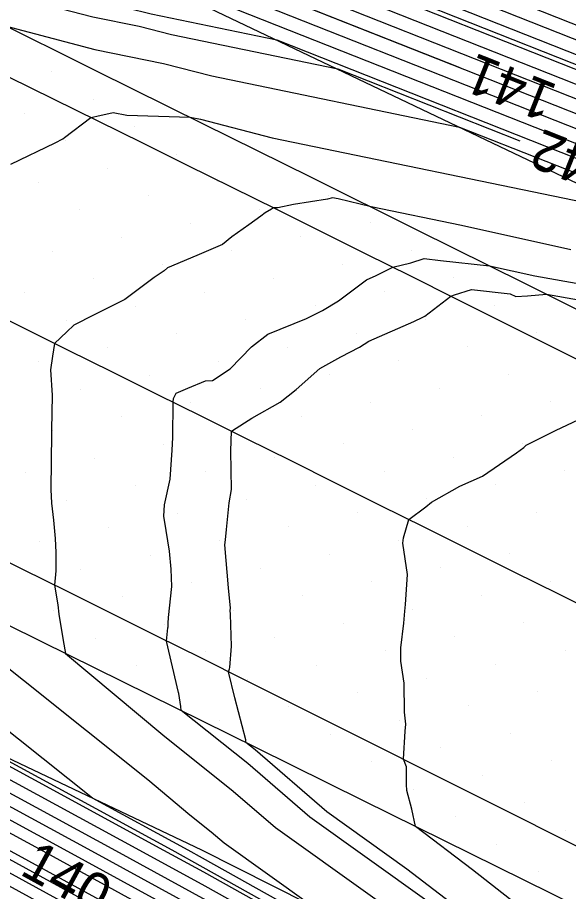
# Model space of a CAD drawing. Extents: x 2354170 to 2357230, y 866100 to 868290.
# Drawn here: x 2355078.86 to 2355106.5, y 867488.33 to 867532.18 of the extents above; entities that cross this region are included whole.
import ezdxf

# ---------------------------------------------------------------- set-up
doc = ezdxf.new("R2010")
doc.units = 0
for name, color, linetype in [('Default', 7, 'Continuous'), ('DTM Contours Major', 7, 'Continuous'), ('DTM Contours Minor', 7, 'Continuous'), ('DTM Contours Minor Text', 7, 'Continuous'), ('Exist DTM Breakline', 7, 'Continuous'), ('Exist DTM Scan Elevation Point', 7, 'Continuous'), ('Exist Roads EOP', 7, 'Continuous'), ('PH Exist DTM Breakline', 7, 'Continuous')]:
    doc.layers.add(name, color=color, linetype=linetype)

msp = doc.modelspace()

# ---------------------------------------------------------------- linework, layer by layer
at = {"layer": 'Default'}
for points in [[(2355002.655, 867575.912), (2355019.366, 867569.527), (2355021.702, 867568.511), (2355022.012, 867568.39), (2355043.608, 867557.866), (2355048.087, 867555.5), (2355050.212, 867554.707), (2355072.431, 867546.066), (2355077.59, 867543.784), (2355083.997, 867541.258), (2355092.402, 867537.54), (2355111.563, 867529.958), (2355115.038, 867528.583), (2355124.276, 867524.711), (2355139.955, 867520.242), (2355140.213, 867520.131), (2355158.96, 867512.383), (2355162.989, 867510.647), (2355180.102, 867503.082), (2355182.598, 867501.938), (2355197.577, 867495.662)], [(2354998.866, 867573.748), (2355010.208, 867572.11), (2355019.866, 867568.42), (2355021.216, 867567.833), (2355021.55, 867567.703), (2355044.76, 867556.392), (2355047.762, 867554.806), (2355049.186, 867554.275), (2355072.643, 867545.153), (2355077.039, 867543.207), (2355083.803, 867540.541), (2355091.153, 867537.289), (2355111.376, 867529.288), (2355115.043, 867527.837), (2355123.48, 867524.301), (2355138.516, 867520.014), (2355140.061, 867519.404), (2355144.636, 867517.685), (2355159.281, 867511.633), (2355162.033, 867510.447), (2355180.076, 867502.471), (2355182.075, 867501.555), (2355197.888, 867494.929)], [(2355001.207, 867570.699), (2355017.762, 867568.308), (2355020.366, 867567.313), (2355020.73, 867567.155), (2355021.087, 867567.016), (2355045.912, 867554.918), (2355047.437, 867554.112), (2355048.16, 867553.843), (2355072.854, 867544.239), (2355076.489, 867542.631), (2355083.608, 867539.825), (2355089.904, 867537.039), (2355111.188, 867528.618), (2355115.048, 867527.091), (2355122.684, 867523.89), (2355136.293, 867520.011), (2355140.195, 867518.469), (2355151.754, 867514.126), (2355159.602, 867510.883), (2355161.077, 867510.247), (2355180.05, 867501.86), (2355181.552, 867501.172), (2355198.199, 867494.196)], [(2355075.387, 867541.479), (2355083.219, 867538.391), (2355087.406, 867536.539), (2355110.812, 867527.278), (2355115.057, 867525.598), (2355121.092, 867523.069), (2355131.846, 867520.003), (2355140.464, 867516.599), (2355158.655, 867509.764), (2355159.218, 867509.544), (2355160.871, 867508.852), (2355169.056, 867505.475), (2355179.999, 867500.637), (2355180.505, 867500.406), (2355198.821, 867492.731)], [(2355199.132, 867491.999), (2355179.982, 867500.023), (2355179.974, 867500.026), (2355179.803, 867500.102), (2355161.933, 867507.475), (2355158.324, 867508.984), (2355157.096, 867509.466), (2355140.598, 867515.664), (2355129.622, 867520), (2355120.295, 867522.659), (2355115.062, 867524.852), (2355110.625, 867526.608), (2355086.157, 867536.289), (2355083.024, 867537.675), (2355074.837, 867540.902)], [(2355101.059, 867529.648), (2355084.909, 867536.039), (2355082.829, 867536.958), (2355074.286, 867540.326)], [(2355075.489, 867539.058), (2355082.635, 867536.242), (2355083.66, 867535.788), (2355110.249, 867525.268), (2355115.071, 867523.36), (2355118.703, 867521.838), (2355125.176, 867519.992), (2355140.867, 867513.794), (2355153.977, 867508.868), (2355156.537, 867507.865), (2355164.057, 867504.72), (2355179.317, 867498.424), (2355181.309, 867497.592), (2355194.726, 867492.64)], [(2355085.248, 867538.296), (2355088.655, 867536.789), (2355111, 867527.948), (2355115.053, 867526.344), (2355121.888, 867523.48), (2355134.069, 867520.007), (2355140.33, 867517.534), (2355158.871, 867510.568), (2355159.923, 867510.133), (2355160.121, 867510.047), (2355178.336, 867501.995)], [(2355075.248, 867536.875), (2355082.374, 867535.497), (2355082.449, 867535.477), (2355082.497, 867535.467), (2355082.53, 867535.459), (2355082.7, 867535.424), (2355110.061, 867524.598), (2355115.076, 867522.614), (2355117.907, 867521.427), (2355122.952, 867519.989), (2355141.002, 867512.859), (2355152.417, 867508.57), (2355155.644, 867507.306), (2355165.119, 867503.342), (2355178.986, 867497.621), (2355181.982, 867496.37), (2355199.705, 867489.829)], [(2355152.49, 867449.764), (2355149.162, 867451.689), (2355139.515, 867457.648), (2355129.507, 867463.442), (2355112.774, 867472.437), (2355112.56, 867472.554), (2355103.265, 867477.646), (2355097.879, 867480.538), (2355088.526, 867485.764), (2355080.146, 867490.353), (2355061.522, 867500.481), (2355060.429, 867501.079), (2355056.695, 867503.109), (2355051.882, 867505.741), (2355040.285, 867511.911), (2355026.253, 867519.323), (2355025.557, 867520.149), (2355025.259, 867520.405), (2355024.823, 867520.774), (2355024.122, 867521.388), (2355022.753, 867522.587), (2355012.766, 867531.975), (2355009.539, 867534.688)], [(2355076.377, 867534.425), (2355079.795, 867533.765), (2355082.592, 867533.025), (2355084.34, 867532.668), (2355085.565, 867532.353), (2355091.864, 867531.054), (2355109.874, 867523.928), (2355115.081, 867521.867), (2355117.111, 867521.017), (2355120.729, 867519.985), (2355141.136, 867511.924), (2355142.536, 867511.398)], [(2355078.244, 867531.76), (2355082.735, 867530.572), (2355086.184, 867529.868), (2355088.6, 867529.248), (2355101.028, 867526.683), (2355109.686, 867523.258), (2355115.086, 867521.121), (2355116.315, 867520.606), (2355118.505, 867519.982), (2355141.27, 867510.989), (2355149.298, 867507.972), (2355153.857, 867506.187), (2355167.243, 867500.587), (2355178.323, 867496.015), (2355183.329, 867493.925), (2355197.882, 867488.554)], [(2355147.783, 867450.44), (2355140.068, 867455.205), (2355126.908, 867462.824), (2355113.442, 867470.063), (2355113.148, 867470.224), (2355100.43, 867477.191), (2355096.152, 867479.488), (2355088.722, 867483.639), (2355076.511, 867490.327), (2355061.926, 867498.259), (2355059.966, 867499.331), (2355057.031, 867500.926), (2355047.845, 867505.95), (2355038.564, 867510.887), (2355025.962, 867517.544), (2355024.829, 867518.124), (2355019.685, 867520.754), (2355004.941, 867530.263)], [(2355147.323, 867450.023), (2355140.252, 867454.391), (2355126.042, 867462.618), (2355113.665, 867469.271), (2355113.345, 867469.447), (2355099.485, 867477.039), (2355095.576, 867479.138), (2355088.787, 867482.931), (2355075.3, 867490.318), (2355062.061, 867497.518), (2355059.812, 867498.748), (2355057.143, 867500.199), (2355046.499, 867506.019), (2355037.991, 867510.546), (2355026.437, 867516.649), (2355024.891, 867517.44), (2355017.874, 867521.028), (2355004.42, 867529.705)], [(2355078.525, 867524.816), (2355080.751, 867525.891), (2355081.125, 867526.093), (2355081.222, 867526.162), (2355082.532, 867527.165), (2355082.836, 867527.223), (2355083.654, 867527.418), (2355084.337, 867527.28), (2355087.516, 867527.173), (2355088.028, 867527.069), (2355091.635, 867526.143), (2355107.832, 867522.8), (2355108.933, 867522.576), (2355109.311, 867522.491), (2355109.516, 867522.455), (2355110.192, 867522.313), (2355115.09, 867520.375), (2355115.519, 867520.196), (2355116.282, 867519.978), (2355141.405, 867510.054), (2355147.739, 867507.674), (2355152.963, 867505.627), (2355168.305, 867499.21)], [(2355148.243, 867450.856), (2355139.884, 867456.019), (2355127.774, 867463.03), (2355113.22, 867470.854), (2355112.952, 867471.001), (2355101.375, 867477.343), (2355096.728, 867479.838), (2355088.656, 867484.347), (2355077.723, 867490.336), (2355061.791, 867499), (2355060.121, 867499.913), (2355056.919, 867501.654), (2355049.191, 867505.88), (2355039.138, 867511.228), (2355025.488, 867518.439), (2355024.767, 867518.808), (2355021.497, 867520.48), (2355011.48, 867526.94)], [(2355030.524, 867523.106), (2355032.625, 867521.309), (2355038.795, 867513.986), (2355041.432, 867512.593), (2355054.573, 867505.602), (2355056.472, 867504.564), (2355060.738, 867502.245), (2355061.253, 867501.963), (2355082.569, 867490.371), (2355088.396, 867487.18), (2355099.031, 867481.238), (2355105.155, 867477.95), (2355112.167, 867474.108), (2355112.329, 867474.019), (2355115.821, 867472.142)], [(2355106.607, 867520.524), (2355101.129, 867521.749), (2355096.593, 867522.672), (2355094.938, 867523.08), (2355094.663, 867523.132), (2355094.414, 867523.07), (2355092.707, 867522.791), (2355091.923, 867522.627), (2355091.696, 867522.632), (2355091.589, 867522.558), (2355091.284, 867522.37), (2355091.061, 867522.216), (2355090.465, 867521.771), (2355089.611, 867521.169), (2355089.133, 867520.796), (2355087.857, 867520.233), (2355086.387, 867519.614), (2355086.208, 867519.472), (2355085.72, 867519.129), (2355084.239, 867518.038), (2355082.694, 867517.267), (2355081.675, 867516.736), (2355081.327, 867516.41), (2355080.72, 867515.829), (2355080.605, 867515.187), (2355080.514, 867514.507), (2355080.601, 867513.232), (2355080.562, 867511.478), (2355080.559, 867511.329), (2355080.533, 867508.499), (2355080.564, 867507.813), (2355080.663, 867506.955), (2355080.753, 867506.047), (2355080.784, 867505.336), (2355080.78, 867504.418), (2355080.708, 867503.706), (2355080.874, 867502.709), (2355080.928, 867502.243), (2355081.147, 867500.93), (2355081.256, 867500.275), (2355086.141, 867496.188), (2355089.679, 867493.373), (2355091.798, 867491.54), (2355101.404, 867484.672)], [(2355133.326, 867464.748), (2355111.661, 867476.393), (2355111.579, 867476.439), (2355107.99, 867478.405), (2355100.758, 867482.288), (2355088.2, 867489.304), (2355086.204, 867490.397), (2355072.868, 867497.65), (2355066.703, 867502.56), (2355065.749, 867503.362), (2355064.445, 867504.473), (2355062.504, 867506.108), (2355060.837, 867507.469), (2355057.956, 867509.877), (2355053.375, 867514.001), (2355053.37, 867514.197), (2355053.354, 867514.482), (2355053.326, 867515.334), (2355053.121, 867517.443), (2355053.159, 867518.156), (2355053.261, 867518.489), (2355053.405, 867519.684)], [(2355101.955, 867486.732), (2355098.384, 867489.457), (2355094.372, 867492.325), (2355090.78, 867495.435), (2355090.315, 867495.804), (2355090.305, 867495.94), (2355089.752, 867498.053), (2355089.44, 867499.35), (2355089.487, 867499.509), (2355089.51, 867499.563), (2355089.596, 867500.632), (2355089.539, 867502.247), (2355089.53, 867502.422), (2355089.538, 867502.542), (2355089.446, 867503.573), (2355089.256, 867505.726), (2355089.284, 867505.98), (2355089.348, 867506.49), (2355089.476, 867507.824), (2355089.594, 867508.5), (2355089.562, 867510.439), (2355089.595, 867511.42), (2355089.644, 867511.464), (2355090.609, 867512.082), (2355092.035, 867512.88), (2355092.833, 867513.513), (2355094.025, 867514.561), (2355095.075, 867515.146), (2355096.009, 867515.639), (2355096.481, 867515.934), (2355098.743, 867516.927), (2355099.19, 867517.139), (2355099.281, 867517.186), (2355100.595, 867518.199), (2355100.785, 867518.271), (2355101.622, 867518.528), (2355103.566, 867518.312), (2355103.852, 867518.187), (2355104.445, 867518.21), (2355105.396, 867518.294), (2355109.632, 867517.546)], [(2355105.633, 867486.322), (2355101.68, 867489.423), (2355098.828, 867491.599), (2355098.629, 867492.469), (2355098.394, 867493.394), (2355098.374, 867493.698), (2355098.362, 867494.581), (2355098.217, 867494.964), (2355098.297, 867496.368), (2355098.328, 867496.726), (2355098.27, 867497.321), (2355098.257, 867498.787), (2355098.085, 867499.885), (2355098.09, 867500.557), (2355098.231, 867501.793), (2355098.285, 867502.401), (2355098.322, 867502.725), (2355098.419, 867504.233), (2355098.186, 867505.813), (2355098.218, 867506.067), (2355098.494, 867506.993), (2355099.338, 867507.637), (2355099.627, 867507.857), (2355101.038, 867508.661), (2355102.177, 867509.168), (2355103.883, 867510.336), (2355104.251, 867510.602), (2355104.367, 867510.717), (2355105.876, 867511.479), (2355106.974, 867511.989)], [(2355153.083, 867451.468), (2355150.542, 867452.938), (2355138.963, 867460.09), (2355132.106, 867464.06), (2355112.107, 867474.811), (2355111.971, 867474.885), (2355106.1, 867478.101), (2355099.607, 867481.588), (2355088.33, 867487.888), (2355083.781, 867490.38), (2355061.119, 867502.704)], [(2355160.049, 867448.938), (2355153.28, 867452.036), (2355151.002, 867453.355), (2355138.778, 867460.905), (2355132.972, 867464.266), (2355111.884, 867475.602), (2355111.775, 867475.662), (2355107.045, 867478.253), (2355100.182, 867481.938), (2355088.265, 867488.596), (2355084.993, 867490.388), (2355063.123, 867502.281)], [(2355161.161, 867449.746), (2355153.675, 867453.172), (2355151.921, 867454.187), (2355138.41, 867462.533), (2355134.705, 867464.678), (2355111.439, 867477.185), (2355111.382, 867477.216), (2355108.934, 867478.557), (2355101.334, 867482.638), (2355088.135, 867490.012), (2355087.416, 867490.406), (2355082.612, 867493.018), (2355071.38, 867501.964)], [(2355161.717, 867450.15), (2355153.873, 867453.741), (2355152.381, 867454.604), (2355138.226, 867463.347), (2355135.571, 867464.884), (2355111.216, 867477.976), (2355111.186, 867477.993), (2355109.879, 867478.709), (2355101.91, 867482.987), (2355093.566, 867487.649), (2355089.223, 867490.754), (2355088.579, 867491.312), (2355087.503, 867492.168), (2355085.395, 867493.932), (2355076.057, 867501.368)], [(2355061.388, 867501.222), (2355081.358, 867490.362), (2355088.461, 867486.472), (2355098.455, 867480.888), (2355104.21, 867477.798), (2355112.364, 867473.331), (2355112.552, 867473.228), (2355130.373, 867463.648), (2355139.331, 867458.462), (2355149.622, 867452.105), (2355152.688, 867450.332)]]:
    msp.add_lwpolyline(points, dxfattribs=at)
at = {"layer": 'DTM Contours Major'}
for points in [[(2355063.712, 867547.241), (2355072.994, 867543.631), (2355076.122, 867542.247), (2355083.478, 867539.347), (2355089.071, 867536.872), (2355111.063, 867528.171), (2355115.051, 867526.593), (2355122.153, 867523.616), (2355134.81, 867520.008), (2355140.285, 867517.846), (2355156.499, 867511.754), (2355157.043, 867511.529)], [(2355092.651, 867482.563), (2355088.613, 867484.819), (2355078.531, 867490.342), (2355061.702, 867499.493), (2355060.223, 867500.302), (2355056.845, 867502.139), (2355050.088, 867505.834), (2355039.52, 867511.456), (2355025.171, 867519.036), (2355024.726, 867519.264), (2355022.704, 867520.298), (2355016.513, 867524.29), (2355009.148, 867531.213), (2355007.428, 867532.66), (2355006.796, 867533.148)]]:
    msp.add_lwpolyline(points, dxfattribs=at)
at = {"layer": 'DTM Contours Minor'}
for points in [[(2355117.774, 867522.971), (2355115.067, 867524.106), (2355110.437, 867525.938), (2355084.909, 867536.039), (2355082.829, 867536.958), (2355074.286, 867540.326)], [(2355076.754, 867533.609), (2355078.935, 867533.188), (2355082.64, 867532.207), (2355084.955, 867531.735), (2355086.576, 867531.318), (2355094.919, 867529.597), (2355104.046, 867525.985)], [(2355099.391, 867487.862), (2355093.514, 867492.063), (2355090.413, 867494.748), (2355087.072, 867497.406), (2355087.055, 867497.616), (2355086.943, 867498.263), (2355086.932, 867498.308), (2355086.337, 867500.899), (2355086.405, 867501.567), (2355086.415, 867501.61), (2355086.407, 867501.786), (2355086.426, 867502.072), (2355086.593, 867503.628), (2355086.565, 867504.509), (2355086.475, 867505.408), (2355086.318, 867506.441), (2355086.199, 867507.156), (2355086.231, 867507.727), (2355086.506, 867509.023), (2355086.618, 867510.468), (2355086.646, 867511.107), (2355086.671, 867512.874), (2355086.688, 867513.068), (2355086.821, 867513.332), (2355087.407, 867513.581), (2355088.29, 867513.952), (2355088.64, 867513.972), (2355089.519, 867514.545), (2355090.594, 867515.652), (2355091.406, 867516.294), (2355093.355, 867517.077), (2355094.152, 867517.475), (2355094.96, 867517.961), (2355096.36, 867519.012), (2355096.854, 867519.236), (2355097.676, 867519.656), (2355098.594, 867519.866), (2355099.259, 867520.091), (2355100.071, 867519.984), (2355102.528, 867519.722), (2355104.805, 867519.213), (2355109.613, 867518.365)], [(2355061.253, 867501.963), (2355082.569, 867490.371), (2355088.396, 867487.18), (2355094.749, 867483.63)], [(2355160.79, 867449.477), (2355153.544, 867452.794), (2355151.615, 867453.91), (2355138.533, 867461.99), (2355134.127, 867464.541), (2355111.587, 867476.657), (2355111.513, 867476.698), (2355108.305, 867478.456), (2355100.95, 867482.404), (2355088.178, 867489.54), (2355086.608, 867490.4), (2355076.116, 867496.106)]]:
    msp.add_lwpolyline(points, dxfattribs=at)
at = {"layer": 'Exist DTM Breakline'}
for points in [[(2355078.401, 867529.201), (2355080.644, 867528.097), (2355082.886, 867526.99), (2355085.127, 867525.883), (2355087.369, 867524.776), (2355089.61, 867523.669), (2355091.849, 867522.556), (2355094.087, 867521.442), (2355096.325, 867520.328), (2355098.564, 867519.215), (2355100.8, 867518.097), (2355103.036, 867516.979), (2355105.272, 867515.861), (2355107.508, 867514.742)], [(2355076.887, 867517.731), (2355079.127, 867516.62), (2355081.366, 867515.508), (2355083.605, 867514.397), (2355085.844, 867513.284), (2355088.083, 867512.172), (2355090.322, 867511.059), (2355092.56, 867509.946), (2355094.799, 867508.832), (2355097.037, 867507.719), (2355099.275, 867506.605), (2355101.513, 867505.49), (2355103.751, 867504.376), (2355105.988, 867503.261), (2355108.226, 867502.146)], [(2355112.662, 867487.708), (2355110.429, 867488.833), (2355108.197, 867489.957), (2355105.963, 867491.08), (2355103.729, 867492.202), (2355101.494, 867493.323), (2355099.259, 867494.443), (2355097.023, 867495.561), (2355094.787, 867496.68), (2355092.551, 867497.797), (2355090.314, 867498.914), (2355088.078, 867500.031), (2355085.841, 867501.147), (2355083.603, 867502.262), (2355081.366, 867503.378), (2355079.129, 867504.493), (2355076.891, 867505.608)]]:
    msp.add_lwpolyline(points, dxfattribs=at)
at = {"layer": 'Exist DTM Scan Elevation Point'}
for p, q in [((2355080.565, 867529.461), (2355080.565, 867529.461)), ((2355082.65, 867528.082), (2355082.65, 867528.082)), ((2355079.186, 867527.376), (2355079.186, 867527.376)), ((2355084.735, 867526.703), (2355084.735, 867526.703)), ((2355081.271, 867525.997), (2355081.271, 867525.997)), ((2355086.82, 867525.323), (2355086.82, 867525.323)), ((2355083.356, 867524.618), (2355083.356, 867524.618)), ((2355079.891, 867523.912), (2355079.891, 867523.912)), ((2355088.905, 867523.944), (2355088.905, 867523.944)), ((2355094.455, 867523.27), (2355094.455, 867523.27)), ((2355085.441, 867523.238), (2355085.441, 867523.238)), ((2355081.976, 867522.533), (2355081.976, 867522.533)), ((2355090.99, 867522.564), (2355090.99, 867522.564)), ((2355087.526, 867521.859), (2355087.526, 867521.859)), ((2355096.54, 867521.89), (2355096.54, 867521.89)), ((2355084.061, 867521.153), (2355084.061, 867521.153)), ((2355093.075, 867521.185), (2355093.075, 867521.185)), ((2355080.597, 867520.448), (2355080.597, 867520.448)), ((2355089.611, 867520.479), (2355089.611, 867520.479)), ((2355098.625, 867520.511), (2355098.625, 867520.511)), ((2355086.146, 867519.774), (2355086.146, 867519.774)), ((2355095.16, 867519.805), (2355095.16, 867519.805)), ((2355082.682, 867519.068), (2355082.682, 867519.068)), ((2355091.696, 867519.1), (2355091.696, 867519.1)), ((2355100.71, 867519.132), (2355100.71, 867519.132)), ((2355097.245, 867518.426), (2355097.245, 867518.426)), ((2355079.217, 867518.363), (2355079.217, 867518.363)), ((2355088.231, 867518.394), (2355088.231, 867518.394)), ((2355084.767, 867517.689), (2355084.767, 867517.689)), ((2355093.781, 867517.72), (2355093.781, 867517.72)), ((2355102.794, 867517.752), (2355102.794, 867517.752)), ((2355081.302, 867516.983), (2355081.302, 867516.983)), ((2355090.316, 867517.015), (2355090.316, 867517.015)), ((2355099.33, 867517.047), (2355099.33, 867517.047)), ((2355086.852, 867516.309), (2355086.852, 867516.309)), ((2355095.866, 867516.341), (2355095.866, 867516.341)), ((2355104.879, 867516.373), (2355104.879, 867516.373)), ((2355083.387, 867515.604), (2355083.387, 867515.604)), ((2355092.401, 867515.635), (2355092.401, 867515.635)), ((2355101.415, 867515.667), (2355101.415, 867515.667)), ((2355088.937, 867514.93), (2355088.937, 867514.93)), ((2355097.951, 867514.962), (2355097.951, 867514.962)), ((2355079.923, 867514.898), (2355079.923, 867514.898)), ((2355085.472, 867514.224), (2355085.472, 867514.224)), ((2355094.486, 867514.256), (2355094.486, 867514.256)), ((2355103.5, 867514.288), (2355103.5, 867514.288)), ((2355082.008, 867513.519), (2355082.008, 867513.519)), ((2355091.022, 867513.55), (2355091.022, 867513.55)), ((2355100.036, 867513.582), (2355100.036, 867513.582)), ((2355087.557, 867512.845), (2355087.557, 867512.845)), ((2355096.571, 867512.877), (2355096.571, 867512.877)), ((2355105.585, 867512.908), (2355105.585, 867512.908)), ((2355084.093, 867512.139), (2355084.093, 867512.139)), ((2355093.107, 867512.171), (2355093.107, 867512.171)), ((2355102.121, 867512.203), (2355102.121, 867512.203)), ((2355080.629, 867511.434), (2355080.629, 867511.434)), ((2355089.642, 867511.465), (2355089.642, 867511.465)), ((2355098.656, 867511.497), (2355098.656, 867511.497)), ((2355086.178, 867510.76), (2355086.178, 867510.76)), ((2355095.192, 867510.792), (2355095.192, 867510.792)), ((2355104.206, 867510.823), (2355104.206, 867510.823)), ((2355100.741, 867510.118), (2355100.741, 867510.118)), ((2355082.714, 867510.054), (2355082.714, 867510.054)), ((2355091.727, 867510.086), (2355091.727, 867510.086)), ((2355079.249, 867509.349), (2355079.249, 867509.349)), ((2355088.263, 867509.38), (2355088.263, 867509.38)), ((2355097.277, 867509.412), (2355097.277, 867509.412)), ((2355106.291, 867509.444), (2355106.291, 867509.444)), ((2355084.799, 867508.675), (2355084.799, 867508.675)), ((2355093.812, 867508.707), (2355093.812, 867508.707)), ((2355102.826, 867508.738), (2355102.826, 867508.738)), ((2355081.334, 867507.969), (2355081.334, 867507.969)), ((2355090.348, 867508.001), (2355090.348, 867508.001)), ((2355099.362, 867508.033), (2355099.362, 867508.033)), ((2355086.884, 867507.296), (2355086.884, 867507.296)), ((2355095.897, 867507.327), (2355095.897, 867507.327)), ((2355104.911, 867507.359), (2355104.911, 867507.359)), ((2355083.419, 867506.59), (2355083.419, 867506.59)), ((2355092.433, 867506.622), (2355092.433, 867506.622)), ((2355101.447, 867506.653), (2355101.447, 867506.653)), ((2355079.955, 867505.884), (2355079.955, 867505.884)), ((2355088.968, 867505.916), (2355088.968, 867505.916)), ((2355097.982, 867505.948), (2355097.982, 867505.948)), ((2355103.532, 867505.274), (2355103.532, 867505.274)), ((2355085.504, 867505.211), (2355085.504, 867505.211)), ((2355094.518, 867505.242), (2355094.518, 867505.242)), ((2355082.04, 867504.505), (2355082.04, 867504.505)), ((2355091.053, 867504.537), (2355091.053, 867504.537)), ((2355100.067, 867504.568), (2355100.067, 867504.568)), ((2355087.589, 867503.831), (2355087.589, 867503.831)), ((2355096.603, 867503.863), (2355096.603, 867503.863)), ((2355105.617, 867503.894), (2355105.617, 867503.894)), ((2355084.125, 867503.126), (2355084.125, 867503.126)), ((2355093.138, 867503.157), (2355093.138, 867503.157)), ((2355102.152, 867503.189), (2355102.152, 867503.189)), ((2355080.66, 867502.42), (2355080.66, 867502.42)), ((2355089.674, 867502.452), (2355089.674, 867502.452)), ((2355098.688, 867502.483), (2355098.688, 867502.483)), ((2355095.223, 867501.778), (2355095.223, 867501.778)), ((2355104.237, 867501.809), (2355104.237, 867501.809)), ((2355086.21, 867501.746), (2355086.21, 867501.746)), ((2355082.745, 867501.041), (2355082.745, 867501.041)), ((2355091.759, 867501.072), (2355091.759, 867501.072)), ((2355100.773, 867501.104), (2355100.773, 867501.104)), ((2355088.295, 867500.367), (2355088.295, 867500.367)), ((2355097.308, 867500.398), (2355097.308, 867500.398)), ((2355106.322, 867500.43), (2355106.322, 867500.43)), ((2355084.83, 867499.661), (2355084.83, 867499.661)), ((2355093.844, 867499.693), (2355093.844, 867499.693)), ((2355102.858, 867499.724), (2355102.858, 867499.724)), ((2355090.38, 867498.987), (2355090.38, 867498.987)), ((2355099.393, 867499.019), (2355099.393, 867499.019)), ((2355086.915, 867498.282), (2355086.915, 867498.282)), ((2355095.929, 867498.313), (2355095.929, 867498.313)), ((2355104.943, 867498.345), (2355104.943, 867498.345)), ((2355092.465, 867497.608), (2355092.465, 867497.608)), ((2355101.478, 867497.639), (2355101.478, 867497.639)), ((2355089, 867496.902), (2355089, 867496.902)), ((2355098.014, 867496.934), (2355098.014, 867496.934)), ((2355094.55, 867496.228), (2355094.55, 867496.228)), ((2355103.563, 867496.26), (2355103.563, 867496.26)), ((2355100.099, 867495.555), (2355100.099, 867495.555)), ((2355096.635, 867494.849), (2355096.635, 867494.849)), ((2355105.648, 867494.881), (2355105.648, 867494.881)), ((2355102.184, 867494.175), (2355102.184, 867494.175)), ((2355098.72, 867493.47), (2355098.72, 867493.47)), ((2355104.269, 867492.796), (2355104.269, 867492.796)), ((2355100.805, 867492.09), (2355100.805, 867492.09)), ((2355106.354, 867491.416), (2355106.354, 867491.416)), ((2355102.89, 867490.711), (2355102.89, 867490.711)), ((2355104.975, 867489.331), (2355104.975, 867489.331))]:
    msp.add_line(p, q, dxfattribs=at)
at = {"layer": 'Exist Roads EOP'}
for points in [[(2355077.418, 867532.169), (2355082.796, 867529.509), (2355088.174, 867526.848), (2355093.55, 867524.183), (2355098.924, 867521.515), (2355104.296, 867518.843), (2355109.665, 867516.165), (2355115.031, 867513.481), (2355120.394, 867510.791), (2355125.755, 867508.095), (2355131.113, 867505.396), (2355136.47, 867502.693), (2355141.826, 867499.989), (2355147.181, 867497.283), (2355152.537, 867494.578), (2355157.893, 867491.874), (2355163.251, 867489.173), (2355168.61, 867486.476), (2355173.971, 867483.781), (2355179.334, 867481.09), (2355184.698, 867478.403), (2355190.065, 867475.719), (2355195.433, 867473.039)], [(2355182.218, 867450.227), (2355176.85, 867452.906), (2355171.48, 867455.582), (2355166.108, 867458.256), (2355160.736, 867460.928), (2355155.363, 867463.598), (2355149.989, 867466.266), (2355144.614, 867468.933), (2355139.238, 867471.598), (2355133.862, 867474.262), (2355128.486, 867476.926), (2355123.109, 867479.588), (2355117.732, 867482.25), (2355112.354, 867484.911), (2355106.976, 867487.571), (2355101.598, 867490.231), (2355096.219, 867492.889), (2355090.839, 867495.546), (2355085.459, 867498.202), (2355080.078, 867500.856), (2355074.697, 867503.51)]]:
    msp.add_lwpolyline(points, dxfattribs=at)
at = {"layer": 'PH Exist DTM Breakline'}
for points in [[(2355020.895, 867566.731), (2355047.101, 867553.397), (2355082.445, 867535.545), (2355115.093, 867519.976), (2355148.878, 867503.069), (2355189.51, 867482.704), (2355236.497, 867458.891), (2355265.87, 867444.934), (2355289.255, 867433.719), (2355311.059, 867425.353), (2355318.523, 867424.7), (2355331.045, 867424.483), (2355346.844, 867422.718), (2355351.323, 867421.656), (2355352.941, 867418.753), (2355356.257, 867418.279), (2355358.394, 867419.067), (2355358.413, 867422.341), (2355356.281, 867425.567), (2355354.45, 867428.091), (2355352.258, 867431.151), (2355351.487, 867427.072), (2355351.536, 867425.452)], [(2355280.46, 867391.235), (2355274.142, 867395.519), (2355265.394, 867401.62), (2355259.051, 867405.124), (2355247.649, 867410.373), (2355235.138, 867416.592), (2355206.737, 867431.244), (2355191.277, 867438.296), (2355164.634, 867452.269), (2355154.996, 867456.973), (2355137.76, 867465.404), (2355102.312, 867483.232), (2355088.098, 867490.411), (2355056.326, 867505.512), (2355041.697, 867512.751), (2355024.659, 867520.002), (2355005.016, 867530.343)]]:
    msp.add_lwpolyline(points, dxfattribs=at)

# ---------------------------------------------------------------- texts
at = {"layer": 'Default'}
for s, rotation, p in [('141', 158.4129, (2355106.017, 867528.762)), ('140', 331.2956, (2355078.909, 867489.218))]:
    msp.add_text(s, height=2, rotation=rotation, dxfattribs=at).set_placement(p)
at = {"layer": 'DTM Contours Minor Text'}
msp.add_text('142', height=2, rotation=158.4129, dxfattribs=at).set_placement((2355109.319, 867524.974))

doc.saveas('drawing.dxf')
